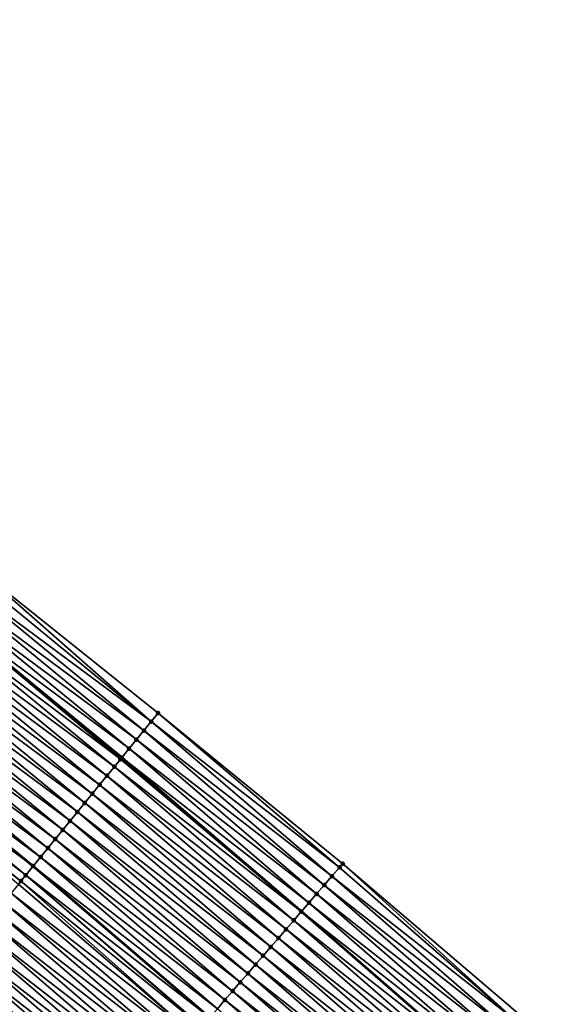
# Model space of a CAD drawing. Header units: feet. Extents: x 2017424 to 2024169, y 808042 to 818730.
# Tile 317 of 329: x 2022653 to 2022698, y 814314 to 814398. Entities that reach past the tile are written whole.
import ezdxf

# ---------------------------------------------------------------- set-up
doc = ezdxf.new("R2010")
doc.units = ezdxf.units.FT
doc.header["$MEASUREMENT"] = 0
for name, color, linetype, lineweight in [('EP_Travel Lane', 172, 'Continuous', 53), ('NB-Road Shots', 141, 'Continuous', 100), ('NB-Road X-Section', 40, 'Continuous', 13), ('STRIPING', 60, 'Continuous', 53)]:
    doc.layers.add(name, color=color, linetype=linetype, lineweight=lineweight)
doc.layers.add('I-77-MM15-17_NB-Surface-BORDER', color=7, linetype='Continuous')
doc.layers.add('I-77-MM15-17_NB-Surface-TIN', color=7, linetype='Continuous')

msp = doc.modelspace()

# ---------------------------------------------------------------- linework, layer by layer
at = {"layer": 'EP_Travel Lane'}
msp.add_polyline3d([(2022436.501383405, 814502.3869688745, 278.5943239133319), (2022453.187408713, 814491.3878505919, 279.3678403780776), (2022469.960548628, 814480.1808451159, 280.1248150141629), (2022486.437712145, 814468.8677524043, 280.8438966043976), (2022502.912455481, 814457.5563213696, 281.6437558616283), (2022519.364863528, 814445.6746814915, 282.397187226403), (2022535.485300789, 814433.8634208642, 283.1943711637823), (2022551.66838287, 814421.904837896, 283.9933528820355), (2022567.623879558, 814409.8696739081, 284.7538583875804), (2022583.578756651, 814397.8349772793, 285.5358198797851), (2022599.492857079, 814385.3559907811, 286.2586982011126), (2022615.16319745, 814372.9462483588, 286.9220823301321), (2022630.910096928, 814360.3592034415, 287.6390134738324), (2022646.363024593, 814347.6813434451, 288.3313061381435), (2022661.816714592, 814335.0028580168, 288.9959065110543), (2022677.206288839, 814321.8069239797, 289.6425014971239), (2022692.293727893, 814308.6974919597, 290.3582548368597), (2022707.399450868, 814295.5359577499, 291.0643092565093), (2022722.423550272, 814282.3528910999, 291.7599435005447), (2022737.447985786, 814269.1695295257, 292.4432068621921), (2022752.449147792, 814255.8455540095, 293.1125022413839), (2022767.371049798, 814242.5469800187, 293.8088153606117), (2022782.395149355, 814229.0650125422, 294.5513637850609)], dxfattribs=at)
at = {"layer": 'I-77-MM15-17_NB-Surface-BORDER', "color": 3, "linetype": 'Continuous', "lineweight": -3}
msp.add_polyline3d([(2022569.977392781, 814413.004066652, 284.9913906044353), (2022585.903485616, 814400.9310511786, 285.7707104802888), (2022601.829217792, 814388.3193375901, 286.4889698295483), (2022617.491384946, 814375.9000271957, 287.1657026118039), (2022633.5776675, 814363.6267319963, 287.9253223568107), (2022649.291633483, 814351.2675721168, 288.6269676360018), (2022664.919051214, 814338.8019111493, 289.3106404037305), (2022680.733654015, 814325.884244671, 289.9714517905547), (2022695.930248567, 814312.9010111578, 290.697844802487), (2022711.129574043, 814299.8068723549, 291.4271212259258), (2022726.199331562, 814286.6760408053, 292.126420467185), (2022741.328782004, 814273.6113015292, 292.790379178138), (2022756.200099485, 814260.074990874, 293.4534923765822), (2022770.134460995, 814245.6629141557, 294.0602586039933), (2022785.345967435, 814232.2590478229, 294.7774756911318)], dxfattribs=at)
at = {"layer": 'I-77-MM15-17_NB-Surface-TIN', "color": 128, "linetype": 'Continuous', "lineweight": -3}
for points in [[(2022664.327490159, 814338.0776322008, 289.2530076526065), (2022649.291633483, 814351.2675721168, 288.6269676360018), (2022648.874020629, 814350.7560236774, 288.5819476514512)], [(2022664.327490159, 814338.0776322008, 289.2530076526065), (2022664.919051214, 814338.8019111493, 289.3106404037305), (2022649.291633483, 814351.2675721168, 288.6269676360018)], [(2022664.327490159, 814338.0776322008, 289.2530076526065), (2022648.874020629, 814350.7560236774, 288.5819476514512), (2022648.241554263, 814349.9814323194, 288.5162342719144)], [(2022663.694810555, 814337.3032157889, 289.1950403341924), (2022648.241554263, 814349.9814323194, 288.5162342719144), (2022647.608902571, 814349.2069930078, 288.4572529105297)], [(2022663.694810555, 814337.3032157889, 289.1950403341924), (2022664.327490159, 814338.0776322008, 289.2530076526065), (2022648.241554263, 814349.9814323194, 288.5162342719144)], [(2022663.062240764, 814336.5287092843, 289.1330840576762), (2022647.608902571, 814349.2069930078, 288.4572529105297), (2022646.976405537, 814348.4324268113, 288.3926535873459)], [(2022663.062240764, 814336.5287092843, 289.1330840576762), (2022663.694810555, 814337.3032157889, 289.1950403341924), (2022647.608902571, 814349.2069930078, 288.4572529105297)], [(2022661.68724743, 814334.843914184, 288.9756256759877), (2022646.343871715, 814347.6578907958, 288.3293905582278), (2022645.711658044, 814346.8830921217, 288.2544980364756)], [(2022646.343871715, 814347.6578907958, 288.3293905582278), (2022661.816714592, 814335.0028580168, 288.9959065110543), (2022646.363024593, 814347.6813434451, 288.3313061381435)], [(2022661.797531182, 814334.979343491, 288.9935516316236), (2022661.816714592, 814335.0028580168, 288.9959065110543), (2022646.343871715, 814347.6578907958, 288.3293905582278)], [(2022661.68724743, 814334.843914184, 288.9756256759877), (2022661.797531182, 814334.979343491, 288.9935516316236), (2022646.343871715, 814347.6578907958, 288.3293905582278)], [(2022662.429670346, 814335.7542032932, 289.0711505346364), (2022646.976405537, 814348.4324268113, 288.3926535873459), (2022646.363024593, 814347.6813434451, 288.3313061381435)], [(2022662.429670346, 814335.7542032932, 289.0711505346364), (2022646.363024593, 814347.6813434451, 288.3313061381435), (2022661.816714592, 814335.0028580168, 288.9959065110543)], [(2022662.429670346, 814335.7542032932, 289.0711505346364), (2022663.062240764, 814336.5287092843, 289.1330840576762), (2022646.976405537, 814348.4324268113, 288.3926535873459)], [(2022661.166088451, 814334.2039123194, 288.8906547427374), (2022645.711658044, 814346.8830921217, 288.2544980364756), (2022645.079525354, 814346.1082270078, 288.176663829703)], [(2022661.166088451, 814334.2039123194, 288.8906547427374), (2022661.68724743, 814334.843914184, 288.9756256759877), (2022645.711658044, 814346.8830921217, 288.2544980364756)], [(2022660.533848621, 814333.429135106, 288.8167125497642), (2022645.079525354, 814346.1082270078, 288.176663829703), (2022644.447485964, 814345.333285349, 288.0954405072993)], [(2022660.533848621, 814333.429135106, 288.8167125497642), (2022661.166088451, 814334.2039123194, 288.8906547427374), (2022645.079525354, 814346.1082270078, 288.176663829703)], [(2022659.901599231, 814332.6543657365, 288.7431176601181), (2022644.447485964, 814345.333285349, 288.0954405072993), (2022643.815289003, 814344.5584729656, 288.0199410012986)], [(2022659.901599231, 814332.6543657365, 288.7431176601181), (2022660.533848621, 814333.429135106, 288.8167125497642), (2022644.447485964, 814345.333285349, 288.0954405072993)], [(2022659.269340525, 814331.8796040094, 288.6698611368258), (2022643.815289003, 814344.5584729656, 288.0199410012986), (2022643.182938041, 814343.7837869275, 287.9500355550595)], [(2022659.269340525, 814331.8796040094, 288.6698611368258), (2022659.901599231, 814332.6543657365, 288.7431176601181), (2022643.815289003, 814344.5584729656, 288.0199410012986)], [(2022658.63684485, 814331.1050366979, 288.6052125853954), (2022643.182938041, 814343.7837869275, 287.9500355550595), (2022642.550721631, 814343.0089904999, 287.8752425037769)], [(2022658.63684485, 814331.1050366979, 288.6052125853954), (2022659.269340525, 814331.8796040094, 288.6698611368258), (2022643.182938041, 814343.7837869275, 287.9500355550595)], [(2022658.004452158, 814330.3303848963, 288.536823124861), (2022642.550721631, 814343.0089904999, 287.8752425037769), (2022641.918597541, 814342.2341183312, 287.7970959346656)], [(2022658.004452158, 814330.3303848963, 288.536823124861), (2022658.63684485, 814331.1050366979, 288.6052125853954), (2022642.550721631, 814343.0089904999, 287.8752425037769)], [(2022657.372198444, 814329.5556190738, 288.4633852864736), (2022641.918597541, 814342.2341183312, 287.7970959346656), (2022641.286601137, 814341.4591414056, 287.7143111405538)], [(2022657.372198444, 814329.5556190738, 288.4633852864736), (2022658.004452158, 814330.3303848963, 288.536823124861), (2022641.918597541, 814342.2341183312, 287.7970959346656)], [(2022656.739983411, 814328.7808215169, 288.3885423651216), (2022641.286601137, 814341.4591414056, 287.7143111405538), (2022640.65453135, 814340.6842246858, 287.6341920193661)], [(2022656.739983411, 814328.7808215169, 288.3885423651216), (2022657.372198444, 814329.5556190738, 288.4633852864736), (2022641.286601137, 814341.4591414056, 287.7143111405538)], [(2022656.10780753, 814328.0059918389, 288.3122772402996), (2022640.65453135, 814340.6842246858, 287.6341920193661), (2022640.022431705, 814339.9093324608, 287.5551574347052)], [(2022656.10780753, 814328.0059918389, 288.3122772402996), (2022656.739983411, 814328.7808215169, 288.3885423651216), (2022640.65453135, 814340.6842246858, 287.6341920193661)], [(2022655.475568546, 814327.2312139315, 288.2383043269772), (2022640.022431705, 814339.9093324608, 287.5551574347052), (2022639.390125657, 814339.1346095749, 287.4836205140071)], [(2022655.475568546, 814327.2312139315, 288.2383043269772), (2022656.10780753, 814328.0059918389, 288.3122772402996), (2022640.022431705, 814339.9093324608, 287.5551574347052)], [(2022654.210516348, 814325.6821292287, 288.1112174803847), (2022638.757820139, 814338.3598862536, 287.4120643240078), (2022638.125478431, 814337.585192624, 287.3418227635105)], [(2022638.757820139, 814338.3598862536, 287.4120643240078), (2022654.217895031, 814325.6911631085, 288.111932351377), (2022638.765153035, 814338.3688707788, 287.4128941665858)], [(2022654.210516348, 814325.6821292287, 288.1112174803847), (2022654.217895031, 814325.6911631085, 288.111932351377), (2022638.757820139, 814338.3598862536, 287.4120643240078)], [(2022654.843104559, 814326.4566206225, 288.172504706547), (2022639.390125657, 814339.1346095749, 287.4836205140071), (2022638.765153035, 814338.3688707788, 287.4128941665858)], [(2022654.843104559, 814326.4566206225, 288.172504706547), (2022638.765153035, 814338.3688707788, 287.4128941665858), (2022654.217895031, 814325.6911631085, 288.111932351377)], [(2022654.843104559, 814326.4566206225, 288.172504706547), (2022655.475568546, 814327.2312139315, 288.2383043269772), (2022639.390125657, 814339.1346095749, 287.4836205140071)], [(2022680.458805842, 814325.5664712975, 289.9444429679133), (2022664.919051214, 814338.8019111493, 289.3106404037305), (2022664.327490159, 814338.0776322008, 289.2530076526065)], [(2022680.458805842, 814325.5664712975, 289.9444429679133), (2022680.733654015, 814325.884244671, 289.9714517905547), (2022664.919051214, 814338.8019111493, 289.3106404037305)], [(2022653.578038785, 814324.9075470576, 288.0459109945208), (2022638.125478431, 814337.585192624, 287.3418227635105), (2022637.700472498, 814337.0643886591, 287.2924523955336)], [(2022653.578038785, 814324.9075470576, 288.0459109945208), (2022654.210516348, 814325.6821292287, 288.1112174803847), (2022638.125478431, 814337.585192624, 287.3418227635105)], [(2022679.804641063, 814324.8101158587, 289.879697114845), (2022664.327490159, 814338.0776322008, 289.2530076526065), (2022663.694810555, 814337.3032157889, 289.1950403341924)], [(2022679.804641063, 814324.8101158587, 289.879697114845), (2022680.458805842, 814325.5664712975, 289.9444429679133), (2022664.327490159, 814338.0776322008, 289.2530076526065)], [(2022653.168812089, 814324.4061151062, 287.9990162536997), (2022637.700472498, 814337.0643886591, 287.2924523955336), (2022637.493285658, 814336.8103768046, 287.2661711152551)], [(2022652.945814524, 814324.1327570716, 287.9714032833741), (2022653.168812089, 814324.4061151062, 287.9990162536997), (2022637.493285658, 814336.8103768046, 287.2661711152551)], [(2022653.168812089, 814324.4061151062, 287.9990162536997), (2022653.578038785, 814324.9075470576, 288.0459109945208), (2022637.700472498, 814337.0643886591, 287.2924523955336)], [(2022679.150330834, 814324.0538867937, 289.8204710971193), (2022663.694810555, 814337.3032157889, 289.1950403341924), (2022663.062240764, 814336.5287092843, 289.1330840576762)], [(2022679.150330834, 814324.0538867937, 289.8204710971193), (2022679.804641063, 814324.8101158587, 289.879697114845), (2022663.694810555, 814337.3032157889, 289.1950403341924)], [(2022678.496065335, 814323.2976188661, 289.7595476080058), (2022663.062240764, 814336.5287092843, 289.1330840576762), (2022662.429670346, 814335.7542032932, 289.0711505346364)], [(2022678.496065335, 814323.2976188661, 289.7595476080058), (2022679.150330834, 814324.0538867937, 289.8204710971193), (2022663.062240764, 814336.5287092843, 289.1330840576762)], [(2022661.68724743, 814334.843914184, 288.9756256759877), (2022677.206288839, 814321.8069239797, 289.6425014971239), (2022661.797531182, 814334.979343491, 288.9935516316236)], [(2022661.797531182, 814334.979343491, 288.9935516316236), (2022677.206288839, 814321.8069239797, 289.6425014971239), (2022661.816714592, 814335.0028580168, 288.9959065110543)], [(2022677.84172263, 814322.5414180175, 289.7015540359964), (2022662.429670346, 814335.7542032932, 289.0711505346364), (2022661.816714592, 814335.0028580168, 288.9959065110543)], [(2022677.84172263, 814322.5414180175, 289.7015540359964), (2022661.816714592, 814335.0028580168, 288.9959065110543), (2022677.206288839, 814321.8069239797, 289.6425014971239)], [(2022677.84172263, 814322.5414180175, 289.7015540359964), (2022678.496065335, 814323.2976188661, 289.7595476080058), (2022662.429670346, 814335.7542032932, 289.0711505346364)], [(2022676.533563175, 814321.028559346, 289.5656069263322), (2022661.166088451, 814334.2039123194, 288.8906547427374), (2022660.533848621, 814333.429135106, 288.8167125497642)], [(2022677.187453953, 814321.7851528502, 289.640751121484), (2022661.68724743, 814334.843914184, 288.9756256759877), (2022661.166088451, 814334.2039123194, 288.8906547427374)], [(2022676.533563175, 814321.028559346, 289.5656069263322), (2022677.187453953, 814321.7851528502, 289.640751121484), (2022661.166088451, 814334.2039123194, 288.8906547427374)], [(2022677.187453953, 814321.7851528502, 289.640751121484), (2022677.206288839, 814321.8069239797, 289.6425014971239), (2022661.68724743, 814334.843914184, 288.9756256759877)], [(2022675.879609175, 814320.2720207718, 289.4928619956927), (2022660.533848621, 814333.429135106, 288.8167125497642), (2022659.901599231, 814332.6543657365, 288.7431176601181)], [(2022675.879609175, 814320.2720207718, 289.4928619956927), (2022676.533563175, 814321.028559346, 289.5656069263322), (2022660.533848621, 814333.429135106, 288.8167125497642)], [(2022675.225623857, 814319.5155094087, 289.4213056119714), (2022659.901599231, 814332.6543657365, 288.7431176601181), (2022659.269340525, 814331.8796040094, 288.6698611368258)], [(2022675.225623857, 814319.5155094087, 289.4213056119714), (2022675.879609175, 814320.2720207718, 289.4928619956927), (2022659.901599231, 814332.6543657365, 288.7431176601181)], [(2022674.571484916, 814318.75913152, 289.3555791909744), (2022659.269340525, 814331.8796040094, 288.6698611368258), (2022658.63684485, 814331.1050366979, 288.6052125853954)], [(2022674.571484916, 814318.75913152, 289.3555791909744), (2022675.225623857, 814319.5155094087, 289.4213056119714), (2022659.269340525, 814331.8796040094, 288.6698611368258)], [(2022673.917336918, 814318.0027615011, 289.2901965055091), (2022658.63684485, 814331.1050366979, 288.6052125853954), (2022658.004452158, 814330.3303848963, 288.536823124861)], [(2022673.917336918, 814318.0027615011, 289.2901965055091), (2022674.571484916, 814318.75913152, 289.3555791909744), (2022658.63684485, 814331.1050366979, 288.6052125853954)], [(2022673.263202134, 814317.2463800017, 289.2243123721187), (2022658.004452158, 814330.3303848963, 288.536823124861), (2022657.372198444, 814329.5556190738, 288.4633852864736)], [(2022673.263202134, 814317.2463800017, 289.2243123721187), (2022673.917336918, 814318.0027615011, 289.2901965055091), (2022658.004452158, 814330.3303848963, 288.536823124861)], [(2022672.609200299, 814316.4898829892, 289.1533827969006), (2022657.372198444, 814329.5556190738, 288.4633852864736), (2022656.739983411, 814328.7808215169, 288.3885423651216)], [(2022672.609200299, 814316.4898829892, 289.1533827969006), (2022673.263202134, 814317.2463800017, 289.2243123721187), (2022657.372198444, 814329.5556190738, 288.4633852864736)], [(2022671.955347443, 814315.7332565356, 289.0767994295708), (2022656.739983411, 814328.7808215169, 288.3885423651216), (2022656.10780753, 814328.0059918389, 288.3122772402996)], [(2022671.955347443, 814315.7332565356, 289.0767994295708), (2022672.609200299, 814316.4898829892, 289.1533827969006), (2022656.739983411, 814328.7808215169, 288.3885423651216)], [(2022671.301372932, 814314.976735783, 289.0048329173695), (2022656.10780753, 814328.0059918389, 288.3122772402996), (2022655.475568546, 814327.2312139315, 288.2383043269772)], [(2022671.301372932, 814314.976735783, 289.0048329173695), (2022671.955347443, 814315.7332565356, 289.0767994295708), (2022656.10780753, 814328.0059918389, 288.3122772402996)], [(2022670.647294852, 814314.2203050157, 288.9367968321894), (2022655.475568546, 814327.2312139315, 288.2383043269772), (2022654.843104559, 814326.4566206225, 288.172504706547)], [(2022670.647294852, 814314.2203050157, 288.9367968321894), (2022671.301372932, 814314.976735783, 289.0048329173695), (2022655.475568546, 814327.2312139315, 288.2383043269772)], [(2022669.338817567, 814312.7077224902, 288.8129113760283), (2022654.210516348, 814325.6821292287, 288.1112174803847), (2022653.578038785, 814324.9075470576, 288.0459109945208)], [(2022654.210516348, 814325.6821292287, 288.1112174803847), (2022669.346340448, 814312.7164195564, 288.8136370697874), (2022654.217895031, 814325.6911631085, 288.111932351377)], [(2022669.338817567, 814312.7077224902, 288.8129113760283), (2022669.346340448, 814312.7164195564, 288.8136370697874), (2022654.210516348, 814325.6821292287, 288.1112174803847)], [(2022669.993025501, 814313.4640404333, 288.8760194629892), (2022654.843104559, 814326.4566206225, 288.172504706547), (2022654.217895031, 814325.6911631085, 288.111932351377)], [(2022669.993025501, 814313.4640404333, 288.8760194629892), (2022654.217895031, 814325.6911631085, 288.111932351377), (2022669.346340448, 814312.7164195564, 288.8136370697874)], [(2022669.993025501, 814313.4640404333, 288.8760194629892), (2022670.647294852, 814314.2203050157, 288.9367968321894), (2022654.843104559, 814326.4566206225, 288.172504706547)], [(2022695.546721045, 814312.4573489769, 290.6557191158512), (2022680.733654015, 814325.884244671, 289.9714517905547), (2022680.458805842, 814325.5664712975, 289.9444429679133)], [(2022695.546721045, 814312.4573489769, 290.6557191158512), (2022695.930248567, 814312.9010111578, 290.697844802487), (2022680.733654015, 814325.884244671, 289.9714517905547)], [(2022668.654996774, 814311.9168909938, 288.7417108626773), (2022653.578038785, 814324.9075470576, 288.0459109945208), (2022653.168812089, 814324.4061151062, 287.9990162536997)], [(2022668.654996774, 814311.9168909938, 288.7417108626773), (2022668.684736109, 814311.9512946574, 288.7450034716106), (2022653.578038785, 814324.9075470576, 288.0459109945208)], [(2022668.684736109, 814311.9512946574, 288.7450034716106), (2022669.338817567, 814312.7077224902, 288.8129113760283), (2022653.578038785, 814324.9075470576, 288.0459109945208)], [(2022695.546721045, 814312.4573489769, 290.6557191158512), (2022680.458805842, 814325.5664712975, 289.9444429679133), (2022679.804641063, 814324.8101158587, 289.879697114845)], [(2022668.030856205, 814311.1946917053, 288.6694466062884), (2022652.945814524, 814324.1327570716, 287.9714032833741), (2022652.313690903, 814323.3578845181, 287.8932398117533)], [(2022668.030856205, 814311.1946917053, 288.6694466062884), (2022653.168812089, 814324.4061151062, 287.9990162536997), (2022652.945814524, 814324.1327570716, 287.9714032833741)], [(2022668.030856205, 814311.1946917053, 288.6694466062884), (2022668.654996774, 814311.9168909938, 288.7417108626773), (2022653.168812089, 814324.4061151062, 287.9990162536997)], [(2022694.238193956, 814310.9448097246, 290.5337234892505), (2022679.150330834, 814324.0538867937, 289.8204710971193), (2022678.496065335, 814323.2976188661, 289.7595476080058)], [(2022694.892313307, 814311.7012046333, 290.6001934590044), (2022679.804641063, 814324.8101158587, 289.879697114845), (2022679.150330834, 814324.0538867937, 289.8204710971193)], [(2022694.238193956, 814310.9448097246, 290.5337234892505), (2022694.892313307, 814311.7012046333, 290.6001934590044), (2022679.150330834, 814324.0538867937, 289.8204710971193)], [(2022694.892313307, 814311.7012046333, 290.6001934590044), (2022695.546721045, 814312.4573489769, 290.6557191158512), (2022679.804641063, 814324.8101158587, 289.879697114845)], [(2022667.377064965, 814310.4380117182, 288.5905249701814), (2022652.313690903, 814323.3578845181, 287.8932398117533), (2022651.681606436, 814322.5829798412, 287.8136540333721)], [(2022667.377064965, 814310.4380117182, 288.5905249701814), (2022668.030856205, 814311.1946917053, 288.6694466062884), (2022652.313690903, 814323.3578845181, 287.8932398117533)], [(2022693.583869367, 814310.1885931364, 290.4750422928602), (2022678.496065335, 814323.2976188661, 289.7595476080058), (2022677.84172263, 814322.5414180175, 289.7015540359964)], [(2022693.583869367, 814310.1885931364, 290.4750422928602), (2022694.238193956, 814310.9448097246, 290.5337234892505), (2022678.496065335, 814323.2976188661, 289.7595476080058)], [(2022666.723342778, 814309.6812717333, 288.508982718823), (2022651.681606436, 814322.5829798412, 287.8136540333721), (2022651.049442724, 814321.8081401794, 287.7369468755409)], [(2022666.723342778, 814309.6812717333, 288.508982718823), (2022667.377064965, 814310.4380117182, 288.5905249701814), (2022651.681606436, 814322.5829798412, 287.8136540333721)], [(2022692.92957738, 814309.4323482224, 290.4151238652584), (2022677.84172263, 814322.5414180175, 289.7015540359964), (2022677.206288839, 814321.8069239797, 289.6425014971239)], [(2022692.92957738, 814309.4323482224, 290.4151238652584), (2022693.583869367, 814310.1885931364, 290.4750422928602), (2022677.84172263, 814322.5414180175, 289.7015540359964)], [(2022666.069490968, 814308.9246443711, 288.4323596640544), (2022651.049442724, 814321.8081401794, 287.7369468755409), (2022650.41716898, 814321.0333907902, 287.6642366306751)], [(2022666.069490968, 814308.9246443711, 288.4323596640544), (2022666.723342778, 814309.6812717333, 288.508982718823), (2022651.049442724, 814321.8081401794, 287.7369468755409)], [(2022692.27524859, 814308.6761352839, 290.3566020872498), (2022677.187453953, 814321.7851528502, 289.640751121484), (2022676.533563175, 814321.028559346, 289.5656069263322)], [(2022677.187453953, 814321.7851528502, 289.640751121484), (2022692.293727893, 814308.6974919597, 290.3582548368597), (2022677.206288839, 814321.8069239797, 289.6425014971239)], [(2022692.27524859, 814308.6761352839, 290.3566020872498), (2022692.293727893, 814308.6974919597, 290.3582548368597), (2022677.187453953, 814321.7851528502, 289.640751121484)], [(2022692.92957738, 814309.4323482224, 290.4151238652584), (2022677.206288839, 814321.8069239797, 289.6425014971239), (2022692.293727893, 814308.6974919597, 290.3582548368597)], [(2022665.415635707, 814308.1680200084, 288.3558676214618), (2022650.41716898, 814321.0333907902, 287.6642366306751), (2022649.78501477, 814320.2585433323, 287.5871842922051)], [(2022665.415635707, 814308.1680200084, 288.3558676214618), (2022666.069490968, 814308.9246443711, 288.4323596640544), (2022650.41716898, 814321.0333907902, 287.6642366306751)], [(2022691.621399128, 814307.9195058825, 290.2798898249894), (2022676.533563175, 814321.028559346, 289.5656069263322), (2022675.879609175, 814320.2720207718, 289.4928619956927)], [(2022691.621399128, 814307.9195058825, 290.2798898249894), (2022692.27524859, 814308.6761352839, 290.3566020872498), (2022676.533563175, 814321.028559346, 289.5656069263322)], [(2022664.761860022, 814307.4113265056, 288.2763556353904), (2022649.78501477, 814320.2585433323, 287.5871842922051), (2022649.152897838, 814319.4836652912, 287.5087778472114)], [(2022664.761860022, 814307.4113265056, 288.2763556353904), (2022665.415635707, 814308.1680200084, 288.3558676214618), (2022649.78501477, 814320.2585433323, 287.5871842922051)], [(2022690.967505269, 814307.1629150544, 290.2048623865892), (2022675.879609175, 814320.2720207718, 289.4928619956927), (2022675.225623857, 814319.5155094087, 289.4213056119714)], [(2022690.967505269, 814307.1629150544, 290.2048623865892), (2022691.621399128, 814307.9195058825, 290.2798898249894), (2022675.879609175, 814320.2720207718, 289.4928619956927)], [(2022664.108092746, 814306.6546256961, 288.1965245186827), (2022649.152897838, 814319.4836652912, 287.5087778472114), (2022648.520823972, 814318.7087519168, 287.4288069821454)], [(2022664.108092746, 814306.6546256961, 288.1965245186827), (2022664.761860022, 814307.4113265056, 288.2763556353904), (2022649.152897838, 814319.4836652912, 287.5087778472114)], [(2022690.313537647, 814306.4063883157, 290.1326342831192), (2022675.225623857, 814319.5155094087, 289.4213056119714), (2022674.571484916, 814318.75913152, 289.3555791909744)], [(2022690.313537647, 814306.4063883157, 290.1326342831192), (2022690.967505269, 814307.1629150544, 290.2048623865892), (2022675.225623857, 814319.5155094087, 289.4213056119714)], [(2022663.454426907, 814305.8978367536, 288.112843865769), (2022648.520823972, 814318.7087519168, 287.4288069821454), (2022647.888764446, 814317.9338267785, 287.3483152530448)], [(2022663.454426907, 814305.8978367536, 288.112843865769), (2022664.108092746, 814306.6546256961, 288.1965245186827), (2022648.520823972, 814318.7087519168, 287.4288069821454)], [(2022689.659361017, 814305.650043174, 290.0683380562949), (2022674.571484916, 814318.75913152, 289.3555791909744), (2022673.917336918, 814318.0027615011, 289.2901965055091)], [(2022689.659361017, 814305.650043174, 290.0683380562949), (2022690.313537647, 814306.4063883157, 290.1326342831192), (2022674.571484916, 814318.75913152, 289.3555791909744)], [(2022662.800744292, 814305.1410623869, 288.0297998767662), (2022647.888764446, 814317.9338267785, 287.3483152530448), (2022647.256678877, 814317.158923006, 287.2687695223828)], [(2022662.800744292, 814305.1410623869, 288.0297998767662), (2022663.454426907, 814305.8978367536, 288.112843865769), (2022647.888764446, 814317.9338267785, 287.3483152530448)], [(2022688.351074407, 814304.1372949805, 289.9372161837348), (2022673.263202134, 814317.2463800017, 289.2243123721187), (2022672.609200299, 814316.4898829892, 289.1533827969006)], [(2022689.005164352, 814304.8937154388, 290.0048021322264), (2022673.917336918, 814318.0027615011, 289.2901965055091), (2022673.263202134, 814317.2463800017, 289.2243123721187)], [(2022688.351074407, 814304.1372949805, 289.9372161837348), (2022689.005164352, 814304.8937154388, 290.0048021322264), (2022673.263202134, 814317.2463800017, 289.2243123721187)], [(2022689.005164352, 814304.8937154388, 290.0048021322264), (2022689.659361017, 814305.650043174, 290.0683380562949), (2022673.917336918, 814318.0027615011, 289.2901965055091)], [(2022662.147055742, 814304.3842931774, 287.9469811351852), (2022647.256678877, 814317.158923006, 287.2687695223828), (2022646.624586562, 814316.3840247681, 287.1894688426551)], [(2022662.147055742, 814304.3842931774, 287.9469811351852), (2022662.800744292, 814305.1410623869, 288.0297998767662), (2022647.256678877, 814317.158923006, 287.2687695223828)], [(2022687.697111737, 814303.3807639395, 289.8648001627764), (2022672.609200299, 814316.4898829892, 289.1533827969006), (2022671.955347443, 814315.7332565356, 289.0767994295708)], [(2022687.697111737, 814303.3807639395, 289.8648001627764), (2022688.351074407, 814304.1372949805, 289.9372161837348), (2022672.609200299, 814316.4898829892, 289.1533827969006)], [(2022660.81247296, 814302.8384393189, 287.7624959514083), (2022645.992858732, 814315.6088274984, 287.0969282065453), (2022645.361589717, 814314.8332538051, 286.9877210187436)], [(2022645.992858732, 814315.6088274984, 287.0969282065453), (2022661.083339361, 814303.1523471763, 287.8029821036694), (2022646.120596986, 814315.7655759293, 287.1156403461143)], [(2022660.840053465, 814302.8704290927, 287.7671190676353), (2022661.083339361, 814303.1523471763, 287.8029821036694), (2022645.992858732, 814315.6088274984, 287.0969282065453)], [(2022660.81247296, 814302.8384393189, 287.7624959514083), (2022660.840053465, 814302.8704290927, 287.7671190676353), (2022645.992858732, 814315.6088274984, 287.0969282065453)], [(2022661.493386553, 814303.6275071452, 287.8634276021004), (2022646.624586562, 814316.3840247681, 287.1894688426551), (2022646.120596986, 814315.7655759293, 287.1156403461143)], [(2022661.493386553, 814303.6275071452, 287.8634276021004), (2022646.120596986, 814315.7655759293, 287.1156403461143), (2022661.083339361, 814303.1523471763, 287.8029821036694)], [(2022661.493386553, 814303.6275071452, 287.8634276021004), (2022662.147055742, 814304.3842931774, 287.9469811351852), (2022646.624586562, 814316.3840247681, 287.1894688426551)], [(2022687.043213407, 814302.6241769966, 289.7899424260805), (2022671.955347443, 814315.7332565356, 289.0767994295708), (2022671.301372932, 814314.976735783, 289.0048329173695)], [(2022687.043213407, 814302.6241769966, 289.7899424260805), (2022687.697111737, 814303.3807639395, 289.8648001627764), (2022671.955347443, 814315.7332565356, 289.0767994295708)], [(2022686.389244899, 814301.8676510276, 289.7177479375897), (2022671.301372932, 814314.976735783, 289.0048329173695), (2022670.647294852, 814314.2203050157, 288.9367968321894)], [(2022686.389244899, 814301.8676510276, 289.7177479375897), (2022687.043213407, 814302.6241769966, 289.7899424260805), (2022671.301372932, 814314.976735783, 289.0048329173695)], [(2022685.735194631, 814301.1111960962, 289.6486562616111), (2022670.647294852, 814314.2203050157, 288.9367968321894), (2022669.993025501, 814313.4640404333, 288.8760194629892)], [(2022685.735194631, 814301.1111960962, 289.6486562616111), (2022686.389244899, 814301.8676510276, 289.7177479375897), (2022670.647294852, 814314.2203050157, 288.9367968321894)]]:
    msp.add_3dface(points, dxfattribs=at)
at = {"layer": 'NB-Road Shots', "lineweight": 100}
for p in [(2022664.919051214, 814338.8019111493, 289.3106404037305), (2022664.327490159, 814338.0776322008, 289.2530076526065), (2022663.694810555, 814337.3032157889, 289.1950403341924), (2022663.062240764, 814336.5287092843, 289.1330840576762), (2022661.797531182, 814334.979343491, 288.9935516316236), (2022662.429670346, 814335.7542032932, 289.0711505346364), (2022661.166088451, 814334.2039123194, 288.8906547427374), (2022661.68724743, 814334.843914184, 288.9756256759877), (2022660.533848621, 814333.429135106, 288.8167125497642), (2022659.901599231, 814332.6543657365, 288.7431176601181), (2022659.269340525, 814331.8796040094, 288.6698611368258), (2022658.63684485, 814331.1050366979, 288.6052125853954), (2022658.004452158, 814330.3303848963, 288.536823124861), (2022657.372198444, 814329.5556190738, 288.4633852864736), (2022656.739983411, 814328.7808215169, 288.3885423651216), (2022656.10780753, 814328.0059918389, 288.3122772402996), (2022655.475568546, 814327.2312139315, 288.2383043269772), (2022654.210516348, 814325.6821292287, 288.1112174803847), (2022654.843104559, 814326.4566206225, 288.172504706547), (2022680.733654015, 814325.884244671, 289.9714517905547), (2022653.578038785, 814324.9075470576, 288.0459109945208), (2022680.458805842, 814325.5664712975, 289.9444429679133), (2022653.168812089, 814324.4061151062, 287.9990162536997), (2022679.150330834, 814324.0538867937, 289.8204710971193), (2022679.804641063, 814324.8101158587, 289.879697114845), (2022678.496065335, 814323.2976188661, 289.7595476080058), (2022677.84172263, 814322.5414180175, 289.7015540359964), (2022677.187453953, 814321.7851528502, 289.640751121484), (2022676.533563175, 814321.028559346, 289.5656069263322), (2022675.879609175, 814320.2720207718, 289.4928619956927), (2022675.225623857, 814319.5155094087, 289.4213056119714), (2022674.571484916, 814318.75913152, 289.3555791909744), (2022673.263202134, 814317.2463800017, 289.2243123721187), (2022673.917336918, 814318.0027615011, 289.2901965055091), (2022672.609200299, 814316.4898829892, 289.1533827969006), (2022671.955347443, 814315.7332565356, 289.0767994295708), (2022671.301372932, 814314.976735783, 289.0048329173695), (2022670.647294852, 814314.2203050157, 288.9367968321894)]:
    msp.add_point(p, dxfattribs=at)
at = {"layer": 'NB-Road X-Section', "extrusion": (0.7726175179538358, -0.6338736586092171, 0.03558589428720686), "elevation": 1046568.729072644, "flags": 128}
msp.add_lwpolyline([(1912497.771294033, -36977.19407714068), (1912496.836136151, -36977.25174641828), (1912495.836136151, -36977.30975047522), (1912494.836136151, -36977.37174601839), (1912493.83613615, -36977.43371879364), (1912492.836136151, -36977.51136687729), (1912492.661484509, -36977.52930419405), (1912491.836136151, -36977.61432898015), (1912490.83613615, -36977.68831803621), (1912489.836136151, -36977.76195956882), (1912488.836136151, -36977.83526252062), (1912487.83613615, -36977.89995204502), (1912486.836136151, -36977.96838484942), (1912485.836136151, -36978.04186923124), (1912484.83613615, -36978.11675958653), (1912483.83613615, -36978.19307304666), (1912482.836136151, -36978.26709284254), (1912481.836136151, -36978.33293416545), (1912480.83613615, -36978.39426023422), (1912479.836136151, -36978.45960811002), (1912479.18891308, -36978.5065325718), (1912478.83613615, -36978.53416304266), (1912477.836136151, -36978.61237605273), (1912476.836136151, -36978.69201227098), (1912475.83613615, -36978.76876804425), (1912474.83613615, -36978.84152437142), (1912473.83613615, -36978.91862554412), (1912472.836136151, -36978.99708168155), (1912471.83613615, -36979.07710323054), (1912470.83613615, -36979.1576459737), (1912469.83613615, -36979.23724211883), (1912468.836136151, -36979.31659305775), (1912467.836136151, -36979.40919234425), (1912466.836136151, -36979.51846874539)], dxfattribs=at)
at = {"layer": 'NB-Road X-Section', "extrusion": (0.7544136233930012, -0.6554716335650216, 0.03488584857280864), "elevation": 992180.4995431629, "flags": 128}
msp.add_lwpolyline([(1941330.066384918, -34343.99227906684), (1941329.646241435, -34344.01930433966), (1941328.646241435, -34344.0840896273), (1941327.646241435, -34344.14335171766), (1941326.646241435, -34344.20431231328), (1941325.646241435, -34344.26234120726), (1941324.646241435, -34344.32318115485), (1941323.646241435, -34344.39837111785), (1941322.646241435, -34344.47116035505), (1941321.646241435, -34344.5427603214), (1941320.646241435, -34344.60852677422), (1941319.646241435, -34344.67394928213), (1941318.646241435, -34344.7398735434), (1941317.646241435, -34344.81084631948), (1941316.646241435, -34344.88747633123), (1941315.646241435, -34344.95948667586), (1941314.646241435, -34345.0275641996), (1941313.646241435, -34345.0883785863), (1941312.646241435, -34345.15152511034), (1941311.646241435, -34345.21947437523), (1941311.60076587, -34345.22276898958), (1941310.646241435, -34345.29507725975), (1941309.646241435, -34345.37404696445), (1941308.646241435, -34345.45563888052), (1941307.646241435, -34345.53230860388), (1941306.646241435, -34345.60884723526), (1941305.646241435, -34345.68840764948), (1941304.646241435, -34345.7682873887), (1941303.646241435, -34345.85201900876), (1941302.646241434, -34345.93511357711), (1941301.646241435, -34346.01798276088), (1941300.646241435, -34346.10158718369), (1941299.646241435, -34346.19795437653), (1941299.604003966, -34346.20258030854)], dxfattribs=at)
at = {"layer": 'STRIPING'}
msp.add_polyline3d([(2022429.900988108, 814492.3422560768, 278.1123968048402), (2022446.587706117, 814481.3426811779, 278.8630366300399), (2022463.177533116, 814470.2640574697, 279.5867331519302), (2022479.656651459, 814458.9531510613, 280.2955097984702), (2022496.134306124, 814447.6432492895, 281.0531360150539), (2022512.280676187, 814435.9659479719, 281.719148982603), (2022528.403206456, 814424.1531538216, 282.4420169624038), (2022544.454995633, 814412.2905162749, 283.1390962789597), (2022560.412349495, 814400.25395143, 283.8352858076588), (2022576.368005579, 814388.2186672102, 284.590270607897), (2022592.060202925, 814375.9153582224, 285.2895252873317), (2022607.729571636, 814363.506995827, 285.999114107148), (2022623.312779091, 814351.0462764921, 286.7004865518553), (2022638.765153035, 814338.3688707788, 287.4128941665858), (2022654.217895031, 814325.6911631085, 288.111932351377), (2022669.346340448, 814312.7164195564, 288.8136370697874), (2022684.43468856, 814299.6069789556, 289.509568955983), (2022699.497433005, 814286.4848495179, 290.2325826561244), (2022714.520548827, 814273.3026459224, 290.9644220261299), (2022729.544161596, 814260.1200062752, 291.6779691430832), (2022744.482019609, 814246.8611728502, 292.3705130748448), (2022759.407718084, 814233.5674202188, 293.0773944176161), (2022774.237687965, 814220.2279356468, 293.7877521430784)], dxfattribs=at)

doc.saveas('drawing.dxf')
